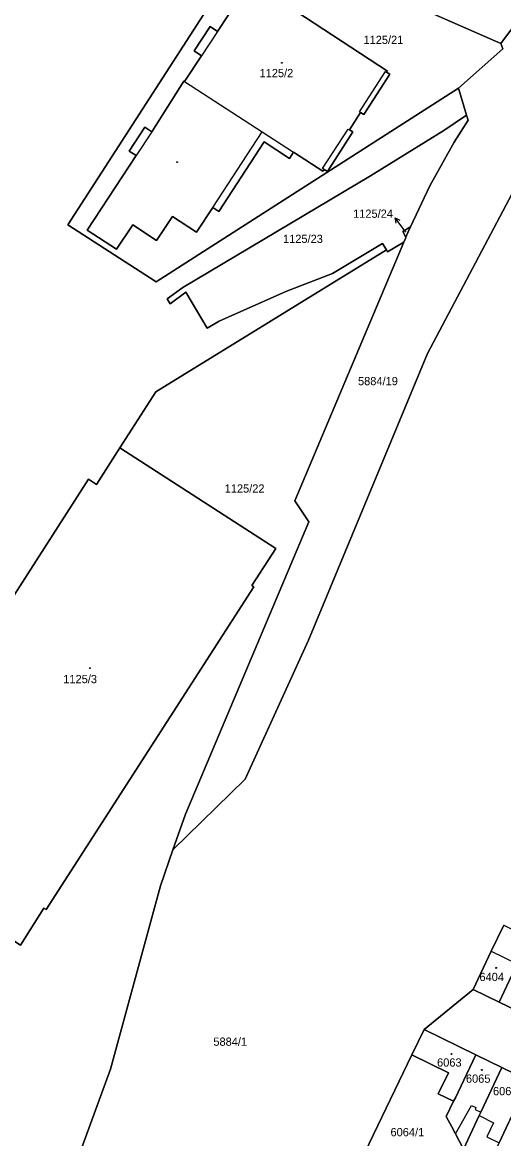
# Model space of a CAD drawing. Extents: x -596233 to -595156, y -1161235 to -1159375.
# Drawn here: x -595977.7 to -595878.5, y -1159733.8 to -1159503.8 of the extents above; entities that cross this region are included whole.
import ezdxf

# ---------------------------------------------------------------- set-up
doc = ezdxf.new("R2010")
doc.units = 0
for name, color, linetype in [('KN_CAR_KR', 7, 'Continuous'), ('KN_KULTURY', 7, 'Continuous'), ('KN_PARC_CIS_POM', 7, 'Continuous'), ('KN_PARC_CIS_POZ', 7, 'Continuous'), ('KN_PARC_CIS_STAV', 7, 'Continuous'), ('KN_PARC_PLOCHA', 7, 'Continuous'), ('PARC_C_SIPKA', 7, 'Continuous'), ('parcely_l', 7, 'Continuous')]:
    doc.layers.add(name, color=color, linetype=linetype)

msp = doc.modelspace()

# ---------------------------------------------------------------- linework, layer by layer
at = {"layer": 'KN_CAR_KR'}
for points in [[(-595937.48, -1159505.7), (-595940.77, -1159510.72)], [(-595908.23, -1159522.24), (-595902.87, -1159513.97)], [(-595902.87, -1159513.97), (-595902.62, -1159514.13)], [(-595944.26, -1159516.04), (-595928.29, -1159526.39)], [(-595907.97, -1159522.42), (-595908.23, -1159522.24)], [(-595915.82, -1159533.93), (-595910.55, -1159525.81)], [(-595910.55, -1159525.81), (-595910.27, -1159525.99)], [(-595951.04, -1159526.36), (-595954.27, -1159531.29)], [(-595938.48, -1159541.95), (-595928.29, -1159526.39)], [(-595928.29, -1159526.39), (-595921.82, -1159530.6)], [(-595915.52, -1159534.12), (-595915.82, -1159533.93)], [(-595881.07, -1159695.13), (-595875.69, -1159697.76)], [(-595888.41, -1159732.77), (-595885.11, -1159726.93)], [(-595885.11, -1159726.93), (-595884.19, -1159727.36)], [(-595884.19, -1159727.36), (-595884.38, -1159727.77)], [(-595884.38, -1159727.77), (-595883.2, -1159728.33)], [(-595883.52, -1159729.02), (-595880.6, -1159730.5)], [(-595880.6, -1159730.5), (-595881.93, -1159733.43)], [(-595881.93, -1159733.43), (-595879.43, -1159734.62)]]:
    msp.add_lwpolyline(points, dxfattribs=at)
at = {"layer": 'KN_KULTURY'}
for centre, radius in [((-595924.23, -1159512.17), 0.09), ((-595924.23, -1159512.17), 0.0398), ((-595945.83, -1159532.63), 0.09), ((-595945.83, -1159532.63), 0.0398), ((-595963.78, -1159636.86), 0.09), ((-595963.78, -1159636.86), 0.0398), ((-595880.01, -1159698.61), 0.09), ((-595880.01, -1159698.61), 0.0398), ((-595889.25, -1159716.34), 0.09), ((-595889.25, -1159716.34), 0.0398), ((-595882.99, -1159719.62), 0.09), ((-595882.99, -1159719.62), 0.0398)]:
    msp.add_circle(centre, radius, dxfattribs=at)
at = {"layer": 'KN_PARC_PLOCHA'}
for points in [[(-595846.96, -1159485.6), (-595859.71, -1159507.28), (-595871.04, -1159529), (-595873.69, -1159533.4), (-595894.2, -1159572.04), (-595918.74, -1159631.13), (-595931.77, -1159659.76), (-595946.67, -1159674.28), (-595944.09, -1159666.92), (-595918.69, -1159606.74), (-595921.56, -1159602.4), (-595899.09, -1159549.14), (-595898.75, -1159548.33), (-595898.64, -1159548.06), (-595898.19, -1159547), (-595897.71, -1159545.99), (-595893.71, -1159537.52), (-595888.7, -1159528.54), (-595885.81, -1159524), (-595886.14, -1159522.92), (-595887.81, -1159517.39), (-595878.68, -1159509.31), (-595879.07, -1159508.16), (-595873.87, -1159501.21)], [(-595932.65, -1159490.24), (-595968.36, -1159545.52), (-595950.11, -1159557.31), (-595887.81, -1159517.39), (-595886.14, -1159522.92), (-595890.85, -1159526.1), (-595905.93, -1159535.46), (-595944.61, -1159558.45), (-595947.85, -1159560.81), (-595947.26, -1159561.8), (-595944.01, -1159559.44), (-595939.62, -1159566.82), (-595937.17, -1159565.37), (-595923.41, -1159559.27), (-595913.78, -1159555.54), (-595903.44, -1159549.4), (-595902.65, -1159550.72), (-595950.23, -1159579.91), (-595957.6, -1159591.5), (-595962.45, -1159599.03), (-595964.1, -1159597.95), (-595984.04, -1159628.89)], [(-595967.8, -1159741.98), (-595959.57, -1159719.45), (-595949.27, -1159681.68), (-595946.67, -1159674.28), (-595931.77, -1159659.76), (-595918.74, -1159631.13), (-595894.2, -1159572.04), (-595873.69, -1159533.4), (-595868.12, -1159535.8), (-595852.85, -1159548.54), (-595846.19, -1159541.36), (-595840.44, -1159535.02), (-595808.18, -1159502.73)], [(-595984.04, -1159628.89), (-595964.1, -1159597.95), (-595962.45, -1159599.03), (-595957.6, -1159591.5), (-595925.46, -1159612.19), (-595930.4, -1159619.86), (-595930, -1159620.11), (-595972.8, -1159686.61), (-595973.29, -1159686.31), (-595978.12, -1159693.94)], [(-595878.47, -1159689.8), (-595881.07, -1159695.13), (-595884.75, -1159703.08), (-595894.91, -1159711.31), (-595897.41, -1159716.51), (-595909.7, -1159742.04)], [(-595848.28, -1159733.9), (-595853.52, -1159731.39), (-595861.63, -1159727.46), (-595867.99, -1159724.38), (-595873.36, -1159721.78), (-595878.84, -1159719.12), (-595884.22, -1159716.51), (-595894.91, -1159711.31), (-595884.75, -1159703.08), (-595879.42, -1159705.67), (-595873.56, -1159708.51), (-595867.72, -1159711.35), (-595862.29, -1159713.98), (-595856.87, -1159716.61), (-595851.45, -1159719.23), (-595846.06, -1159721.82), (-595840.62, -1159724.43), (-595835.24, -1159727.01), (-595829.81, -1159729.62), (-595824.36, -1159732.23), (-595816.51, -1159735.97)]]:
    msp.add_lwpolyline(points, dxfattribs=at)
for points in [[(-595904.53, -1159497), (-595879.07, -1159508.16), (-595878.68, -1159509.31), (-595887.81, -1159517.39), (-595950.11, -1159557.31), (-595968.36, -1159545.52), (-595932.65, -1159490.24), (-595924.66, -1159488.11), (-595916.3, -1159491.85)], [(-595899.97, -1159488.98), (-595873.87, -1159501.21), (-595879.07, -1159508.16), (-595904.53, -1159497), (-595903.58, -1159494.9), (-595901.61, -1159490.58), (-595900.77, -1159488.62)], [(-595930.69, -1159495.34), (-595902.47, -1159513.9), (-595902.62, -1159514.13), (-595901.99, -1159514.54), (-595907.31, -1159522.84), (-595907.97, -1159522.42), (-595910.27, -1159525.99), (-595909.6, -1159526.42), (-595914.83, -1159534.57), (-595915.52, -1159534.12), (-595915.78, -1159534.52), (-595921.82, -1159530.6), (-595922.64, -1159531.86), (-595927.84, -1159528.48), (-595937.22, -1159542.78), (-595938.48, -1159541.95), (-595941.81, -1159547.05), (-595946.79, -1159543.8), (-595950.04, -1159548.77), (-595954.98, -1159545.55), (-595958.32, -1159550.53), (-595964.36, -1159546.66), (-595954.27, -1159531.29), (-595955.72, -1159530.34), (-595952.48, -1159525.41), (-595951.04, -1159526.36), (-595944.41, -1159515.94), (-595944.26, -1159516.04), (-595940.77, -1159510.72), (-595942.3, -1159509.72), (-595939.01, -1159504.7), (-595937.48, -1159505.7)], [(-595930.69, -1159495.34), (-595937.48, -1159505.7), (-595939.01, -1159504.7), (-595942.3, -1159509.72), (-595940.77, -1159510.72), (-595944.26, -1159516.04), (-595944.41, -1159515.94), (-595951.04, -1159526.36), (-595952.48, -1159525.41), (-595955.72, -1159530.34), (-595954.27, -1159531.29), (-595964.36, -1159546.66), (-595958.32, -1159550.53), (-595954.98, -1159545.55), (-595950.04, -1159548.77), (-595946.79, -1159543.8), (-595941.81, -1159547.05), (-595938.48, -1159541.95), (-595937.22, -1159542.78), (-595927.84, -1159528.48), (-595922.64, -1159531.86), (-595921.82, -1159530.6), (-595915.78, -1159534.52), (-595915.52, -1159534.12), (-595914.83, -1159534.57), (-595909.6, -1159526.42), (-595910.27, -1159525.99), (-595907.97, -1159522.42), (-595907.31, -1159522.84), (-595901.99, -1159514.54), (-595902.62, -1159514.13), (-595902.47, -1159513.9)], [(-595897.71, -1159545.99), (-595899.3, -1159546.94), (-595898.64, -1159548.06), (-595898.75, -1159548.33), (-595899.09, -1159549.14), (-595902.42, -1159551.12), (-595902.65, -1159550.72), (-595903.44, -1159549.4), (-595913.78, -1159555.54), (-595923.41, -1159559.27), (-595937.17, -1159565.37), (-595939.62, -1159566.82), (-595944.01, -1159559.44), (-595947.26, -1159561.8), (-595947.85, -1159560.81), (-595944.61, -1159558.45), (-595905.93, -1159535.46), (-595890.85, -1159526.1), (-595886.14, -1159522.92), (-595885.81, -1159524), (-595888.7, -1159528.54), (-595893.71, -1159537.52)], [(-595898.64, -1159548.06), (-595899.3, -1159546.94), (-595897.71, -1159545.99), (-595898.19, -1159547)], [(-595946.67, -1159674.28), (-595949.27, -1159681.68), (-595959.57, -1159719.45), (-595967.8, -1159741.98), (-595971.83, -1159750.59), (-595970.72, -1159751.03), (-595977.83, -1159772.05), (-596045.56, -1159728.3), (-596042.68, -1159723.81), (-596010.24, -1159673.26), (-595978.12, -1159693.94), (-595973.29, -1159686.31), (-595972.8, -1159686.61), (-595930, -1159620.11), (-595930.4, -1159619.86), (-595925.46, -1159612.19), (-595957.6, -1159591.5), (-595950.23, -1159579.91), (-595902.65, -1159550.72), (-595902.42, -1159551.12), (-595899.09, -1159549.14), (-595921.56, -1159602.4), (-595918.69, -1159606.74), (-595944.09, -1159666.92)], [(-595864.43, -1159676.65), (-595859.31, -1159679.07), (-595861.52, -1159683.64), (-595866.05, -1159692.98), (-595867.09, -1159695.14), (-595868.14, -1159697.3), (-595869.33, -1159699.76), (-595873.56, -1159708.51), (-595879.42, -1159705.67), (-595875.69, -1159697.76), (-595874.72, -1159695.71), (-595873.02, -1159692.2), (-595868.34, -1159682.6), (-595865.26, -1159676.25)], [(-595873.02, -1159692.2), (-595874.72, -1159695.71), (-595875.69, -1159697.76), (-595879.42, -1159705.67), (-595884.75, -1159703.08), (-595881.07, -1159695.13), (-595878.47, -1159689.8), (-595876.66, -1159690.73)], [(-595884.22, -1159716.51), (-595886.7, -1159721.72), (-595888.43, -1159725.36), (-595888.81, -1159726.09), (-595891.96, -1159724.56), (-595889.85, -1159720.2), (-595897.41, -1159716.51), (-595894.91, -1159711.31)], [(-595888.81, -1159726.09), (-595890.34, -1159729.24), (-595889.14, -1159731.37), (-595888.41, -1159732.77), (-595886.76, -1159735.97), (-595883.23, -1159742.64), (-595882.59, -1159743.85), (-595895.59, -1159742.98), (-595906.09, -1159742.28), (-595909.7, -1159742.04), (-595897.41, -1159716.51), (-595889.85, -1159720.2), (-595891.96, -1159724.56)], [(-595878.84, -1159719.12), (-595883.2, -1159728.33), (-595883.52, -1159729.02), (-595885.37, -1159733.02), (-595886.76, -1159735.97), (-595888.41, -1159732.77), (-595889.14, -1159731.37), (-595890.34, -1159729.24), (-595888.81, -1159726.09), (-595888.43, -1159725.36), (-595886.7, -1159721.72), (-595884.22, -1159716.51)], [(-595873.36, -1159721.78), (-595877.22, -1159729.98), (-595877.48, -1159730.53), (-595879.43, -1159734.62), (-595879.69, -1159735.17), (-595883.23, -1159742.64), (-595886.76, -1159735.97), (-595885.37, -1159733.02), (-595883.52, -1159729.02), (-595883.2, -1159728.33), (-595878.84, -1159719.12)], [(-595867.99, -1159724.38), (-595872.06, -1159733.14), (-595872.58, -1159734.24), (-595879.72, -1159749.18), (-595880.73, -1159747.36), (-595882.59, -1159743.85), (-595883.23, -1159742.64), (-595879.69, -1159735.17), (-595879.43, -1159734.62), (-595877.48, -1159730.53), (-595877.22, -1159729.98), (-595873.36, -1159721.78)]]:
    msp.add_lwpolyline(points, close=True, dxfattribs=at)
at = {"layer": 'PARC_C_SIPKA'}
for points in [[(-595900.6797, -1159545.192), (-595900.888, -1159544.0936), (-595899.8842, -1159544.5861)], [(-595898.65, -1159547.03), (-595899.07, -1159546.48), (-595900.888, -1159544.0936)]]:
    msp.add_lwpolyline(points, dxfattribs=at)
at = {"layer": 'parcely_l'}
for points in [[(-595932.65, -1159490.24), (-595968.36, -1159545.52), (-595950.11, -1159557.31), (-595887.81, -1159517.39)], [(-595930.69, -1159495.34), (-595937.48, -1159505.7), (-595939.01, -1159504.7), (-595942.3, -1159509.72), (-595940.77, -1159510.72), (-595944.26, -1159516.04), (-595944.41, -1159515.94), (-595951.04, -1159526.36), (-595952.48, -1159525.41), (-595955.72, -1159530.34), (-595954.27, -1159531.29), (-595964.36, -1159546.66), (-595958.32, -1159550.53), (-595954.98, -1159545.55), (-595950.04, -1159548.77), (-595946.79, -1159543.8), (-595941.81, -1159547.05), (-595938.48, -1159541.95), (-595937.22, -1159542.78), (-595927.84, -1159528.48), (-595922.64, -1159531.86), (-595921.82, -1159530.6), (-595915.78, -1159534.52), (-595915.52, -1159534.12), (-595914.83, -1159534.57), (-595909.6, -1159526.42), (-595910.27, -1159525.99), (-595907.97, -1159522.42), (-595907.31, -1159522.84), (-595901.99, -1159514.54), (-595902.62, -1159514.13), (-595902.47, -1159513.9), (-595930.69, -1159495.34)], [(-595904.53, -1159497), (-595879.07, -1159508.16)], [(-595879.07, -1159508.16), (-595873.87, -1159501.21)], [(-595879.07, -1159508.16), (-595878.68, -1159509.31), (-595887.81, -1159517.39)], [(-595887.81, -1159517.39), (-595886.14, -1159522.92)], [(-595886.14, -1159522.92), (-595890.85, -1159526.1), (-595905.93, -1159535.46), (-595944.61, -1159558.45), (-595947.85, -1159560.81), (-595947.26, -1159561.8), (-595944.01, -1159559.44), (-595939.62, -1159566.82), (-595937.17, -1159565.37), (-595923.41, -1159559.27), (-595913.78, -1159555.54), (-595903.44, -1159549.4), (-595902.65, -1159550.72)], [(-595897.71, -1159545.99), (-595893.71, -1159537.52), (-595888.7, -1159528.54), (-595885.81, -1159524), (-595886.14, -1159522.92)], [(-595946.67, -1159674.28), (-595931.77, -1159659.76), (-595918.74, -1159631.13), (-595894.2, -1159572.04), (-595873.69, -1159533.4)], [(-595898.64, -1159548.06), (-595899.3, -1159546.94), (-595897.71, -1159545.99)], [(-595897.71, -1159545.99), (-595898.19, -1159547), (-595898.64, -1159548.06)], [(-595946.67, -1159674.28), (-595944.09, -1159666.92), (-595918.69, -1159606.74), (-595921.56, -1159602.4), (-595899.09, -1159549.14)], [(-595902.65, -1159550.72), (-595902.42, -1159551.12), (-595899.09, -1159549.14)], [(-595899.09, -1159549.14), (-595898.75, -1159548.33), (-595898.64, -1159548.06)], [(-595902.65, -1159550.72), (-595950.23, -1159579.91), (-595957.6, -1159591.5)], [(-595957.6, -1159591.5), (-595962.45, -1159599.03), (-595964.1, -1159597.95), (-595984.04, -1159628.89), (-595984.67, -1159628.98), (-595985.14, -1159629.32), (-595985.43, -1159629.82), (-595985.45, -1159630.41), (-595985.28, -1159630.83), (-595985.88, -1159631.76), (-595986.39, -1159631.73), (-595986.84, -1159631.98), (-595987.17, -1159632.34), (-595987.33, -1159632.73), (-595987.33, -1159633.28), (-595987.15, -1159633.69), (-596007.09, -1159664.66), (-596005.41, -1159665.74), (-596010.24, -1159673.26)], [(-595957.6, -1159591.5), (-595925.46, -1159612.19), (-595930.4, -1159619.86), (-595930, -1159620.11), (-595972.8, -1159686.61), (-595973.29, -1159686.31), (-595978.12, -1159693.94), (-596010.24, -1159673.26)], [(-595977.83, -1159772.05), (-595970.72, -1159751.03), (-595971.83, -1159750.59), (-595967.8, -1159741.98), (-595959.57, -1159719.45), (-595949.27, -1159681.68), (-595946.67, -1159674.28)], [(-595878.47, -1159689.8), (-595881.07, -1159695.13), (-595884.75, -1159703.08)], [(-595879.42, -1159705.67), (-595875.69, -1159697.76), (-595874.72, -1159695.71), (-595873.02, -1159692.2)], [(-595894.91, -1159711.31), (-595884.75, -1159703.08)], [(-595884.75, -1159703.08), (-595879.42, -1159705.67)], [(-595879.42, -1159705.67), (-595873.56, -1159708.51)], [(-595894.91, -1159711.31), (-595897.41, -1159716.51)], [(-595884.22, -1159716.51), (-595894.91, -1159711.31)], [(-595897.41, -1159716.51), (-595909.7, -1159742.04)], [(-595888.81, -1159726.09), (-595891.96, -1159724.56), (-595889.85, -1159720.2), (-595897.41, -1159716.51)], [(-595888.81, -1159726.09), (-595888.43, -1159725.36), (-595886.7, -1159721.72), (-595884.22, -1159716.51)], [(-595878.84, -1159719.12), (-595884.22, -1159716.51)], [(-595878.84, -1159719.12), (-595883.2, -1159728.33), (-595883.52, -1159729.02), (-595885.37, -1159733.02), (-595886.76, -1159735.97)], [(-595873.36, -1159721.78), (-595878.84, -1159719.12)], [(-595883.23, -1159742.64), (-595879.69, -1159735.17), (-595879.43, -1159734.62), (-595877.48, -1159730.53), (-595877.22, -1159729.98), (-595873.36, -1159721.78)], [(-595886.76, -1159735.97), (-595888.41, -1159732.77), (-595889.14, -1159731.37), (-595890.34, -1159729.24), (-595888.81, -1159726.09)]]:
    msp.add_lwpolyline(points, dxfattribs=at)

# ---------------------------------------------------------------- texts
at = {"layer": 'KN_PARC_CIS_POM'}
msp.add_text('1125/24', height=0.1, dxfattribs=at).set_placement((-595898.8083, -1159547.03))
at = {"layer": 'KN_PARC_CIS_POZ'}
for s, p in [('1125/21', (-595907.3916, -1159508.29)), ('1125/24', (-595909.5316, -1159544.1)), ('1125/23', (-595923.9816, -1159549.28)), ('5884/19', (-595908.5166, -1159578.58)), ('1125/22', (-595936.0116, -1159600.71)), ('5884/1', (-595938.3466, -1159714.65)), ('6064/1', (-595901.8166, -1159733.29))]:
    msp.add_text(s, height=1.7, dxfattribs=at).set_placement(p)
at = {"layer": 'KN_PARC_CIS_STAV'}
for s, p in [('1125/2', (-595928.8216, -1159515.13)), ('1125/3', (-595969.2916, -1159639.96)), ('6404', (-595883.4766, -1159701.32)), ('6063', (-595892.2166, -1159718.94)), ('6065', (-595886.2666, -1159722.27)), ('6066', (-595880.6866, -1159724.84))]:
    msp.add_text(s, height=1.7, dxfattribs=at).set_placement(p)

doc.saveas('drawing.dxf')
